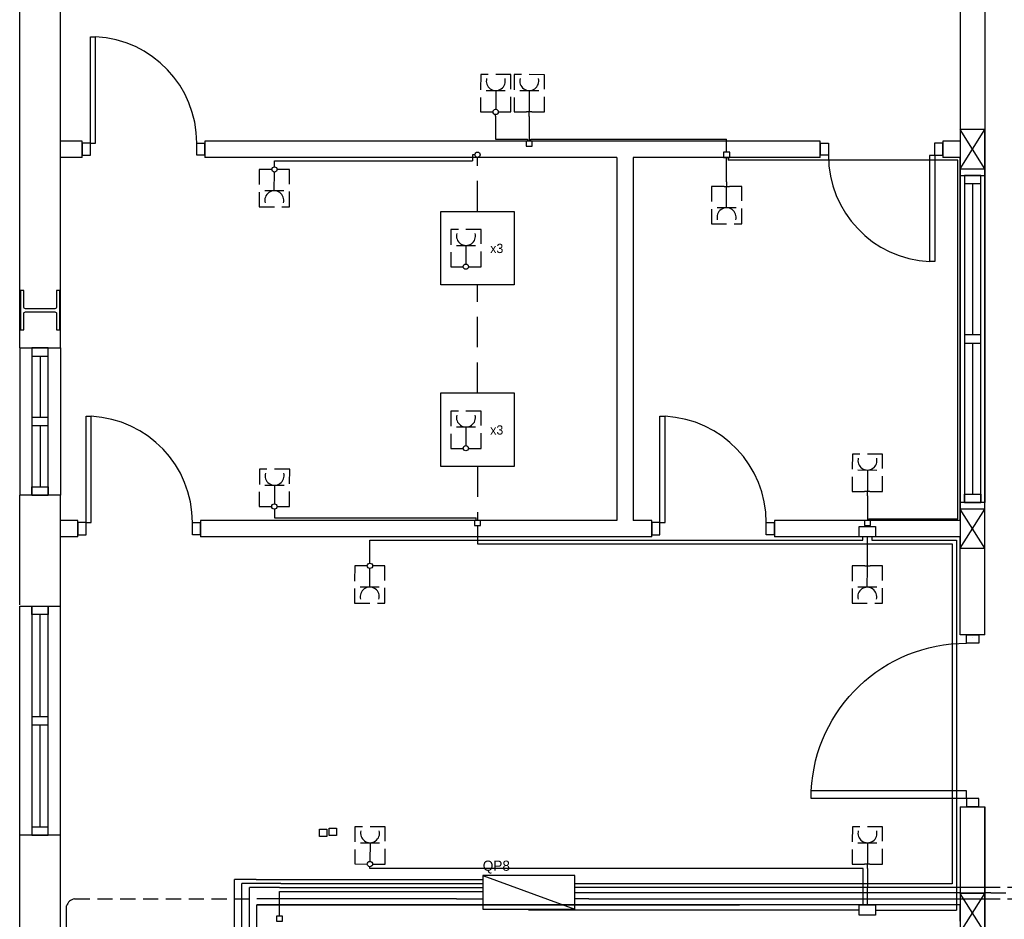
# Model space of a CAD drawing. Header units: millimetres. Extents: x -559 to 10735, y -2326 to 222.
# Tile 472 of 656: x 3752 to 3785, y -1901 to -1872. Entities that reach past the tile are written whole.
import ezdxf

# ---------------------------------------------------------------- set-up
doc = ezdxf.new("R2010")
doc.units = ezdxf.units.MM
doc.header["$LTSCALE"] = 4
doc.linetypes.add('HIDDEN', pattern=[0.375, 0.25, -0.125])
doc.linetypes.add('HIDDEN2', pattern=[0.1875, 0.125, -0.0625])
for name, color, linetype in [('Alimentaçao dos Q.E. e Cargas', 2, 'Continuous'), ('Circuito de Tomadas', 3, 'Continuous'), ('Planta Baixa', 251, 'Continuous')]:
    doc.layers.add(name, color=color, linetype=linetype)

# ---------------------------------------------------------------- blocks, each defined once
blk = doc.blocks.new('AUW01D3S-flat-5-flat-1')
at = {"color": 9}
for p, q in [((-0.075, 0), (-0.075, -2)), ((0.075, 0), (0.075, -2))]:
    blk.add_line(p, q, dxfattribs=at)
blk = doc.blocks.new('AUD18D1S-flat-15-flat-1')
at = {"color": 9}
for p, q in [((-0.075, 0), (0.075, 0)), ((0.075, -2), (-0.075, -2))]:
    blk.add_line(p, q, dxfattribs=at)
blk = doc.blocks.new('AUD19D1S-flat-15-flat-1')
at = {"color": 9}
for p, q in [((0, 0), (0, 0)), ((0, -2), (0, -2))]:
    blk.add_line(p, q, dxfattribs=at)
blk = doc.blocks.new('AUD37D1S-flat-41-flat-1')
at = {"color": 9}
for p, q in [((0.05, 0), (-0.05, 0)), ((-0.05, 0), (-0.05, -0.05)), ((0.05, -0.05), (0.05, 0)), ((-0.05, -0.05), (0.05, -0.05))]:
    blk.add_line(p, q, dxfattribs=at)
at = {"color": 9, "oblique": 36.8699, "width": 1.25, "flags": 3}
for p in [(-0.05, -0.05), (0, -0.05), (0.05, -0.05)]:
    blk.add_attdef('JAMBPT', p, '', height=0.00632, rotation=333.43495, dxfattribs=at)
at = {"color": 9, "width": 0.5, "flags": 3}
for p in [(0, -0.05), (0.05, -0.05)]:
    blk.add_attdef('JAMBPT', p, '', height=0.01, rotation=270, dxfattribs=at)
blk = doc.blocks.new('AUD37D1S-flat-40-flat-1')
at = {"color": 9}
for p, q in [((-0.05, 0.05), (0.05, 0.05)), ((-0.05, 0), (-0.05, 0.05)), ((0.05, 0), (-0.05, 0)), ((0.05, 0.05), (0.05, 0))]:
    blk.add_line(p, q, dxfattribs=at)
at = {"color": 9, "text_generation_flag": 4, "flags": 3}
for p, height, rotation, width in [((-0.05, 0.05), 0.00632, 26.56505, 1.25), ((0, 0.05), 0.01, 90, 0.5), ((0, 0.05), 0.00632, 26.56505, 1.25), ((0.05, 0.05), 0.01, 90, 0.5), ((0.05, 0.05), 0.00632, 26.56505, 1.25)]:
    blk.add_attdef('JAMBPT', p, '', height=height, rotation=rotation, dxfattribs=dict(at, width=width))
blk = doc.blocks.new('AUD40D1S-flat-10-flat-1')
at = {"color": 9}
for p, q in [((0.05, 1), (-0.05, 1)), ((-0.05, 1), (-0.05, -1)), ((0.05, -1), (0.05, 1)), ((-0.05, -1), (0.05, -1))]:
    blk.add_line(p, q, dxfattribs=at)
blk = doc.blocks.new('AUD40D1S-flat-9-flat-1')
at = {"color": 9}
for p, q in [((0.05, 1), (-0.05, 1)), ((-0.05, 1), (-0.05, -1)), ((0.05, -1), (0.05, 1)), ((-0.05, -1), (0.05, -1))]:
    blk.add_line(p, q, dxfattribs=at)
blk = doc.blocks.new('AUD37D1S-flat-39-flat-1')
at = {"color": 9}
for p, q in [((0.05, 0), (-0.05, 0)), ((-0.05, 0), (-0.05, -0.05)), ((0.05, -0.05), (0.05, 0)), ((-0.05, -0.05), (0.05, -0.05))]:
    blk.add_line(p, q, dxfattribs=at)
at = {"color": 9, "oblique": 36.8699, "width": 1.25, "flags": 3}
for p in [(-0.05, -0.05), (0, -0.05), (0.05, -0.05)]:
    blk.add_attdef('JAMBPT', p, '', height=0.00632, rotation=333.43495, dxfattribs=at)
at = {"color": 9, "width": 0.5, "flags": 3}
for p in [(0, -0.05), (0.05, -0.05)]:
    blk.add_attdef('JAMBPT', p, '', height=0.01, rotation=270, dxfattribs=at)
blk = doc.blocks.new('AUW01D1S-flat-14-flat-1')
at = {"color": 9}
blk.add_line((0, 0.4625), (0, -0.4625), dxfattribs=at)
blk = doc.blocks.new('AUW01D1S-flat-13-flat-1')
at = {"color": 9}
blk.add_line((0, 0.4625), (0, -0.4625), dxfattribs=at)
blk = doc.blocks.new('AUW01D3S-flat-2-flat-1')
at = {"color": 9}
for p, q in [((-0.125, 0), (-0.125, 1.4)), ((0.125, 0), (0.125, 1.4))]:
    blk.add_line(p, q, dxfattribs=at)
blk = doc.blocks.new('AUD18D1S-flat-12-flat-1')
at = {"color": 9}
for p, q in [((-0.125, 1.4), (0.125, 1.4)), ((0.125, 0), (-0.125, 0))]:
    blk.add_line(p, q, dxfattribs=at)
blk = doc.blocks.new('AUD19D1S-flat-12-flat-1')
at = {"color": 9}
for p, q in [((0, 1.4), (0, 1.4)), ((0, 0), (0, 0))]:
    blk.add_line(p, q, dxfattribs=at)
blk = doc.blocks.new('AUD37D1S-flat-28-flat-1')
at = {"color": 9}
for p, q in [((-0.05, 0.05), (-0.05, 0)), ((0.05, 0.05), (-0.05, 0.05)), ((-0.05, 0), (0.05, 0)), ((0.05, 0), (0.05, 0.05))]:
    blk.add_line(p, q, dxfattribs=at)
at = {"color": 9, "oblique": 36.8699, "width": 1.25, "flags": 3}
for p in [(-0.05, 0.05), (0, 0.05), (0.05, 0.05)]:
    blk.add_attdef('JAMBPT', p, '', height=0.00632, rotation=153.43495, dxfattribs=at)
at = {"color": 9, "width": 0.5, "flags": 3}
for p in [(-0.05, 0.05), (0, 0.05)]:
    blk.add_attdef('JAMBPT', p, '', height=0.01, rotation=90, dxfattribs=at)
blk = doc.blocks.new('AUD37D1S-flat-27-flat-1')
at = {"color": 9}
for p, q in [((-0.05, 0), (0.05, 0)), ((-0.05, -0.05), (-0.05, 0)), ((0.05, 0), (0.05, -0.05)), ((0.05, -0.05), (-0.05, -0.05))]:
    blk.add_line(p, q, dxfattribs=at)
at = {"color": 9, "text_generation_flag": 4, "flags": 3}
for p, height, rotation, width in [((-0.05, -0.05), 0.00632, 206.56505, 1.25), ((-0.05, -0.05), 0.01, 270, 0.5), ((0, -0.05), 0.00632, 206.56505, 1.25), ((0, -0.05), 0.01, 270, 0.5), ((0.05, -0.05), 0.00632, 206.56505, 1.25)]:
    blk.add_attdef('JAMBPT', p, '', height=height, rotation=rotation, dxfattribs=dict(at, width=width))
blk = doc.blocks.new('AUD40D1S-flat-4-flat-1')
at = {"color": 9}
for p, q in [((-0.05, 0.7), (-0.05, -0.7)), ((0.05, 0.7), (-0.05, 0.7)), ((0.05, -0.7), (0.05, 0.7)), ((-0.05, -0.7), (0.05, -0.7))]:
    blk.add_line(p, q, dxfattribs=at)
blk = doc.blocks.new('AUD40D1S-flat-3-flat-1')
at = {"color": 9}
for p, q in [((-0.05, 0.7), (-0.05, -0.7)), ((0.05, 0.7), (-0.05, 0.7)), ((0.05, -0.7), (0.05, 0.7)), ((-0.05, -0.7), (0.05, -0.7))]:
    blk.add_line(p, q, dxfattribs=at)
blk = doc.blocks.new('AUD37D1S-flat-26-flat-1')
at = {"color": 9}
for p, q in [((-0.05, 0.05), (-0.05, 0)), ((0.05, 0.05), (-0.05, 0.05)), ((-0.05, 0), (0.05, 0)), ((0.05, 0), (0.05, 0.05))]:
    blk.add_line(p, q, dxfattribs=at)
at = {"color": 9, "oblique": 36.8699, "width": 1.25, "flags": 3}
for p in [(-0.05, 0.05), (0, 0.05), (0.05, 0.05)]:
    blk.add_attdef('JAMBPT', p, '', height=0.00632, rotation=153.43495, dxfattribs=at)
at = {"color": 9, "width": 0.5, "flags": 3}
for p in [(-0.05, 0.05), (0, 0.05)]:
    blk.add_attdef('JAMBPT', p, '', height=0.01, rotation=90, dxfattribs=at)
blk = doc.blocks.new('AUW01D1S-flat-4-flat-1')
at = {"color": 9}
blk.add_line((0, -0.3125), (0, 0.3125), dxfattribs=at)
blk = doc.blocks.new('AUW01D1S-flat-3-flat-1')
at = {"color": 9}
blk.add_line((0, -0.3125), (0, 0.3125), dxfattribs=at)
blk = doc.blocks.new('AUW01D3S-flat-1-flat-1')
at = {"color": 9}
for p, q in [((-0.125, 0), (-0.125, -0.9)), ((0.125, 0), (0.125, -0.9))]:
    blk.add_line(p, q, dxfattribs=at)
blk = doc.blocks.new('AUD18D1S-flat-11-flat-1')
at = {"color": 9}
for p, q in [((-0.125, 0), (0.125, 0)), ((0.125, -0.9), (-0.125, -0.9))]:
    blk.add_line(p, q, dxfattribs=at)
blk = doc.blocks.new('AUD19D1S-flat-11-flat-1')
at = {"color": 9}
for p, q in [((0, 0), (0, 0)), ((0, -0.9), (0, -0.9))]:
    blk.add_line(p, q, dxfattribs=at)
blk = doc.blocks.new('AUD37D1S-flat-25-flat-1')
at = {"color": 9}
for p, q in [((0.05, 0), (-0.05, 0)), ((-0.05, 0), (-0.05, -0.05)), ((0.05, -0.05), (0.05, 0)), ((-0.05, -0.05), (0.05, -0.05))]:
    blk.add_line(p, q, dxfattribs=at)
at = {"color": 9, "oblique": 36.8699, "width": 1.25, "flags": 3}
for p in [(-0.05, -0.05), (0, -0.05), (0.05, -0.05)]:
    blk.add_attdef('JAMBPT', p, '', height=0.00632, rotation=333.43495, dxfattribs=at)
at = {"color": 9, "width": 0.5, "flags": 3}
for p in [(0, -0.05), (0.05, -0.05)]:
    blk.add_attdef('JAMBPT', p, '', height=0.01, rotation=270, dxfattribs=at)
blk = doc.blocks.new('AUD37D1S-flat-24-flat-1')
at = {"color": 9}
for p, q in [((-0.05, 0.05), (0.05, 0.05)), ((-0.05, 0), (-0.05, 0.05)), ((0.05, 0), (-0.05, 0)), ((0.05, 0.05), (0.05, 0))]:
    blk.add_line(p, q, dxfattribs=at)
at = {"color": 9, "text_generation_flag": 4, "flags": 3}
for p, height, rotation, width in [((-0.05, 0.05), 0.00632, 26.56505, 1.25), ((0, 0.05), 0.01, 90, 0.5), ((0, 0.05), 0.00632, 26.56505, 1.25), ((0.05, 0.05), 0.01, 90, 0.5), ((0.05, 0.05), 0.00632, 26.56505, 1.25)]:
    blk.add_attdef('JAMBPT', p, '', height=height, rotation=rotation, dxfattribs=dict(at, width=width))
blk = doc.blocks.new('AUD40D1S-flat-2-flat-1')
at = {"color": 9}
for p, q in [((0.05, 0.45), (-0.05, 0.45)), ((-0.05, 0.45), (-0.05, -0.45)), ((0.05, -0.45), (0.05, 0.45)), ((-0.05, -0.45), (0.05, -0.45))]:
    blk.add_line(p, q, dxfattribs=at)
blk = doc.blocks.new('AUD40D1S-flat-1-flat-1')
at = {"color": 9}
for p, q in [((0.05, 0.45), (-0.05, 0.45)), ((-0.05, 0.45), (-0.05, -0.45)), ((0.05, -0.45), (0.05, 0.45)), ((-0.05, -0.45), (0.05, -0.45))]:
    blk.add_line(p, q, dxfattribs=at)
blk = doc.blocks.new('AUD37D1S-flat-23-flat-1')
at = {"color": 9}
for p, q in [((0.05, 0), (-0.05, 0)), ((-0.05, 0), (-0.05, -0.05)), ((0.05, -0.05), (0.05, 0)), ((-0.05, -0.05), (0.05, -0.05))]:
    blk.add_line(p, q, dxfattribs=at)
at = {"color": 9, "oblique": 36.8699, "width": 1.25, "flags": 3}
for p in [(-0.05, -0.05), (0, -0.05), (0.05, -0.05)]:
    blk.add_attdef('JAMBPT', p, '', height=0.00632, rotation=333.43495, dxfattribs=at)
at = {"color": 9, "width": 0.5, "flags": 3}
for p in [(0, -0.05), (0.05, -0.05)]:
    blk.add_attdef('JAMBPT', p, '', height=0.01, rotation=270, dxfattribs=at)
blk = doc.blocks.new('AUW01D1S-flat-2-flat-1')
at = {"color": 9}
blk.add_line((0, 0.1875), (0, -0.1875), dxfattribs=at)
blk = doc.blocks.new('AUW01D1S-flat-1-flat-1')
at = {"color": 9}
blk.add_line((0, 0.1875), (0, -0.1875), dxfattribs=at)
blk = doc.blocks.new('AUD18D1S-flat-8-flat-1')
at = {"color": 9}
for p, q in [((0, -0.05), (0, 0.05)), ((0.75, 0.05), (0.75, -0.05))]:
    blk.add_line(p, q, dxfattribs=at)
blk = doc.blocks.new('AUD19D1S-flat-8-flat-1')
at = {"color": 9}
for p, q in [((0, 0), (0, 0)), ((0.75, 0), (0.75, 0))]:
    blk.add_line(p, q, dxfattribs=at)
blk = doc.blocks.new('AUD37D1S-flat-18-flat-1')
at = {"color": 9}
for p, q in [((0, 0.0375), (0, -0.0375)), ((0.05, 0.0375), (0, 0.0375)), ((0.05, -0.0375), (0.05, 0.0375)), ((0, -0.0375), (0.05, -0.0375))]:
    blk.add_line(p, q, dxfattribs=at)
at = {"color": 9, "oblique": 22.61986, "width": 1.083333, "flags": 3}
for p in [(0.05, 0.0375), (0.05, 0), (0.05, -0.0375)]:
    blk.add_attdef('JAMBPT', p, '', height=0.00588, rotation=56.30993, dxfattribs=at)
at = {"color": 9, "width": 0.666667, "flags": 3}
for p in [(0.05, 0.0375), (0.05, 0)]:
    blk.add_attdef('JAMBPT', p, '', height=0.0075, dxfattribs=at)
blk = doc.blocks.new('AUD37D1S-flat-17-flat-1')
at = {"color": 9}
for p, q in [((-0.05, 0.0375), (0, 0.0375)), ((-0.05, -0.0375), (-0.05, 0.0375)), ((0, 0.0375), (0, -0.0375)), ((0, -0.0375), (-0.05, -0.0375))]:
    blk.add_line(p, q, dxfattribs=at)
at = {"color": 9, "text_generation_flag": 4, "flags": 3}
for p, height, rotation, width in [((-0.05, 0.0375), 0.00588, 123.69007, 1.083333), ((-0.05, 0.0375), 0.0075, 180, 0.666667), ((-0.05, 0), 0.0075, 180, 0.666667), ((-0.05, 0), 0.00588, 123.69007, 1.083333), ((-0.05, -0.0375), 0.00588, 123.69007, 1.083333)]:
    blk.add_attdef('JAMBPT', p, '', height=height, rotation=rotation, dxfattribs=dict(at, width=width))
blk = doc.blocks.new('AUD41D1S-flat-8-flat-1')
at = {"color": 9}
for p, q in [((-0.375, 0.0375), (-0.375, -0.0375)), ((0.375, -0.0375), (0.375, 0.0375))]:
    blk.add_line(p, q, dxfattribs=at)
blk = doc.blocks.new('AUD29D1S-flat-12-flat-1')
at = {"color": 9}
for p, q in [((-0.325, 0.65), (-0.2934, 0.65)), ((-0.325, 0), (-0.325, 0.65)), ((-0.2934, 0), (-0.2934, 0.65)), ((-0.325, 0), (-0.2934, 0))]:
    blk.add_line(p, q, dxfattribs=at)
blk.add_ellipse((-0.325, 0), major_axis=(-0.4596, 0.4596), ratio=1, start_param=3.926991, end_param=5.449157, dxfattribs=at)
blk = doc.blocks.new('AUD18D1S-flat-7-flat-1')
at = {"color": 9}
for p, q in [((0, -0.05), (0, 0.05)), ((0.75, 0.05), (0.75, -0.05))]:
    blk.add_line(p, q, dxfattribs=at)
blk = doc.blocks.new('AUD19D1S-flat-7-flat-1')
at = {"color": 9}
for p, q in [((0, 0), (0, 0)), ((0.75, 0), (0.75, 0))]:
    blk.add_line(p, q, dxfattribs=at)
blk = doc.blocks.new('AUD37D1S-flat-16-flat-1')
at = {"color": 9}
for p, q in [((0, 0.0375), (0, -0.0375)), ((0.05, 0.0375), (0, 0.0375)), ((0.05, -0.0375), (0.05, 0.0375)), ((0, -0.0375), (0.05, -0.0375))]:
    blk.add_line(p, q, dxfattribs=at)
at = {"color": 9, "oblique": 22.61986, "width": 1.083333, "flags": 3}
for p in [(0.05, 0.0375), (0.05, 0), (0.05, -0.0375)]:
    blk.add_attdef('JAMBPT', p, '', height=0.00588, rotation=56.30993, dxfattribs=at)
at = {"color": 9, "width": 0.666667, "flags": 3}
for p in [(0.05, 0.0375), (0.05, 0)]:
    blk.add_attdef('JAMBPT', p, '', height=0.0075, dxfattribs=at)
blk = doc.blocks.new('AUD37D1S-flat-15-flat-1')
at = {"color": 9}
for p, q in [((-0.05, 0.0375), (0, 0.0375)), ((-0.05, -0.0375), (-0.05, 0.0375)), ((0, 0.0375), (0, -0.0375)), ((0, -0.0375), (-0.05, -0.0375))]:
    blk.add_line(p, q, dxfattribs=at)
at = {"color": 9, "text_generation_flag": 4, "flags": 3}
for p, height, rotation, width in [((-0.05, 0.0375), 0.00588, 123.69007, 1.083333), ((-0.05, 0.0375), 0.0075, 180, 0.666667), ((-0.05, 0), 0.0075, 180, 0.666667), ((-0.05, 0), 0.00588, 123.69007, 1.083333), ((-0.05, -0.0375), 0.00588, 123.69007, 1.083333)]:
    blk.add_attdef('JAMBPT', p, '', height=height, rotation=rotation, dxfattribs=dict(at, width=width))
blk = doc.blocks.new('AUD41D1S-flat-7-flat-1')
at = {"color": 9}
for p, q in [((-0.375, 0.0375), (-0.375, -0.0375)), ((0.375, -0.0375), (0.375, 0.0375))]:
    blk.add_line(p, q, dxfattribs=at)
blk = doc.blocks.new('AUD29D1S-flat-11-flat-1')
at = {"color": 9}
for p, q in [((-0.325, 0.65), (-0.2934, 0.65)), ((-0.325, 0), (-0.325, 0.65)), ((-0.2934, 0), (-0.2934, 0.65)), ((-0.325, 0), (-0.2934, 0))]:
    blk.add_line(p, q, dxfattribs=at)
blk.add_ellipse((-0.325, 0), major_axis=(-0.4596, 0.4596), ratio=1, start_param=3.926991, end_param=5.449157, dxfattribs=at)
blk = doc.blocks.new('AUD18D1S-flat-6-flat-1')
at = {"color": 9}
for p, q in [((-0.75, -0.05), (-0.75, 0.05)), ((0, 0.05), (0, -0.05))]:
    blk.add_line(p, q, dxfattribs=at)
blk = doc.blocks.new('AUD19D1S-flat-6-flat-1')
at = {"color": 9}
for p, q in [((-0.75, 0), (-0.75, 0)), ((0, 0), (0, 0))]:
    blk.add_line(p, q, dxfattribs=at)
blk = doc.blocks.new('AUD37D1S-flat-14-flat-1')
at = {"color": 9}
for p, q in [((-0.05, 0.0375), (-0.05, -0.0375)), ((0, 0.0375), (-0.05, 0.0375)), ((0, -0.0375), (0, 0.0375)), ((-0.05, -0.0375), (0, -0.0375))]:
    blk.add_line(p, q, dxfattribs=at)
at = {"color": 9, "width": 0.666667, "flags": 3}
for p in [(-0.05, 0), (-0.05, -0.0375)]:
    blk.add_attdef('JAMBPT', p, '', height=0.0075, rotation=180, dxfattribs=at)
at = {"color": 9, "oblique": 22.61986, "width": 1.083333, "flags": 3}
for p in [(-0.05, 0.0375), (-0.05, 0), (-0.05, -0.0375)]:
    blk.add_attdef('JAMBPT', p, '', height=0.00588, rotation=236.30993, dxfattribs=at)
blk = doc.blocks.new('AUD37D1S-flat-13-flat-1')
at = {"color": 9}
for p, q in [((0, -0.0375), (0, 0.0375)), ((0, 0.0375), (0.05, 0.0375)), ((0.05, 0.0375), (0.05, -0.0375)), ((0.05, -0.0375), (0, -0.0375))]:
    blk.add_line(p, q, dxfattribs=at)
at = {"color": 9, "text_generation_flag": 4, "width": 1.083333, "flags": 3}
for p in [(0.05, 0.0375), (0.05, 0), (0.05, -0.0375)]:
    blk.add_attdef('JAMBPT', p, '', height=0.00588, rotation=303.69007, dxfattribs=at)
at = {"color": 9, "text_generation_flag": 4, "width": 0.666667, "flags": 3}
for p in [(0.05, 0), (0.05, -0.0375)]:
    blk.add_attdef('JAMBPT', p, '', height=0.0075, dxfattribs=at)
blk = doc.blocks.new('AUD41D1S-flat-6-flat-1')
at = {"color": 9}
for p, q in [((-0.375, 0.0375), (-0.375, -0.0375)), ((0.375, -0.0375), (0.375, 0.0375))]:
    blk.add_line(p, q, dxfattribs=at)
blk = doc.blocks.new('AUD29D1S-flat-10-flat-1')
at = {"color": 9}
for p, q in [((0.325, 0), (0.2934, 0)), ((0.2934, 0), (0.2934, -0.65)), ((0.325, 0), (0.325, -0.65)), ((0.325, -0.65), (0.2934, -0.65))]:
    blk.add_line(p, q, dxfattribs=at)
blk.add_ellipse((0.325, 0), major_axis=(0.4596, 0.4596), ratio=1, start_param=2.356194, end_param=3.878361, dxfattribs=at)
blk = doc.blocks.new('AUD18D1S-flat-5-flat-1')
at = {"color": 9}
for p, q in [((0, -0.05), (0, 0.05)), ((0.75, 0.05), (0.75, -0.05))]:
    blk.add_line(p, q, dxfattribs=at)
blk = doc.blocks.new('AUD19D1S-flat-5-flat-1')
at = {"color": 9}
for p, q in [((0, 0), (0, 0)), ((0.75, 0), (0.75, 0))]:
    blk.add_line(p, q, dxfattribs=at)
blk = doc.blocks.new('AUD37D1S-flat-12-flat-1')
at = {"color": 9}
for p, q in [((0, 0.0375), (0, -0.0375)), ((0.05, 0.0375), (0, 0.0375)), ((0.05, -0.0375), (0.05, 0.0375)), ((0, -0.0375), (0.05, -0.0375))]:
    blk.add_line(p, q, dxfattribs=at)
at = {"color": 9, "oblique": 22.61986, "width": 1.083333, "flags": 3}
for p in [(0.05, 0.0375), (0.05, 0), (0.05, -0.0375)]:
    blk.add_attdef('JAMBPT', p, '', height=0.00588, rotation=56.30993, dxfattribs=at)
at = {"color": 9, "width": 0.666667, "flags": 3}
for p in [(0.05, 0.0375), (0.05, 0)]:
    blk.add_attdef('JAMBPT', p, '', height=0.0075, dxfattribs=at)
blk = doc.blocks.new('AUD37D1S-flat-11-flat-1')
at = {"color": 9}
for p, q in [((-0.05, 0.0375), (0, 0.0375)), ((-0.05, -0.0375), (-0.05, 0.0375)), ((0, 0.0375), (0, -0.0375)), ((0, -0.0375), (-0.05, -0.0375))]:
    blk.add_line(p, q, dxfattribs=at)
at = {"color": 9, "text_generation_flag": 4, "flags": 3}
for p, height, rotation, width in [((-0.05, 0.0375), 0.00588, 123.69007, 1.083333), ((-0.05, 0.0375), 0.0075, 180, 0.666667), ((-0.05, 0), 0.0075, 180, 0.666667), ((-0.05, 0), 0.00588, 123.69007, 1.083333), ((-0.05, -0.0375), 0.00588, 123.69007, 1.083333)]:
    blk.add_attdef('JAMBPT', p, '', height=height, rotation=rotation, dxfattribs=dict(at, width=width))
blk = doc.blocks.new('AUD41D1S-flat-5-flat-1')
at = {"color": 9}
for p, q in [((-0.375, 0.0375), (-0.375, -0.0375)), ((0.375, -0.0375), (0.375, 0.0375))]:
    blk.add_line(p, q, dxfattribs=at)
blk = doc.blocks.new('AUD29D1S-flat-9-flat-1')
at = {"color": 9}
for p, q in [((-0.325, 0.65), (-0.2934, 0.65)), ((-0.325, 0), (-0.325, 0.65)), ((-0.2934, 0), (-0.2934, 0.65)), ((-0.325, 0), (-0.2934, 0))]:
    blk.add_line(p, q, dxfattribs=at)
blk.add_ellipse((-0.325, 0), major_axis=(-0.4596, 0.4596), ratio=1, start_param=3.926991, end_param=5.449157, dxfattribs=at)
blk = doc.blocks.new('AUD18D1S-flat-27-flat-1')
at = {"color": 9}
for p, q in [((-0.075, 1.05), (0.075, 1.05)), ((0.075, 0), (-0.075, 0))]:
    blk.add_line(p, q, dxfattribs=at)
blk = doc.blocks.new('AUD19D1S-flat-27-flat-1')
at = {"color": 9}
for p, q in [((0, 1.05), (0, 1.05)), ((0, 0), (0, 0))]:
    blk.add_line(p, q, dxfattribs=at)
blk = doc.blocks.new('AUD37D1S-flat-73-flat-1')
at = {"color": 9}
for p, q in [((-0.0375, 0.05), (-0.0375, 0)), ((0.0375, 0.05), (-0.0375, 0.05)), ((-0.0375, 0), (0.0375, 0)), ((0.0375, 0), (0.0375, 0.05))]:
    blk.add_line(p, q, dxfattribs=at)
at = {"color": 9, "oblique": 22.61986, "width": 1.083333, "flags": 3}
for p in [(-0.0375, 0.05), (0, 0.05), (0.0375, 0.05)]:
    blk.add_attdef('JAMBPT', p, '', height=0.00588, rotation=146.30993, dxfattribs=at)
at = {"color": 9, "width": 0.666667, "flags": 3}
for p in [(-0.0375, 0.05), (0, 0.05)]:
    blk.add_attdef('JAMBPT', p, '', height=0.0075, rotation=90, dxfattribs=at)
blk = doc.blocks.new('AUD37D1S-flat-72-flat-1')
at = {"color": 9}
for p, q in [((-0.0375, 0), (0.0375, 0)), ((-0.0375, -0.05), (-0.0375, 0)), ((0.0375, 0), (0.0375, -0.05)), ((0.0375, -0.05), (-0.0375, -0.05))]:
    blk.add_line(p, q, dxfattribs=at)
at = {"color": 9, "text_generation_flag": 4, "flags": 3}
for p, height, rotation, width in [((-0.0375, -0.05), 0.00588, 213.69007, 1.083333), ((-0.0375, -0.05), 0.0075, 270, 0.666667), ((0, -0.05), 0.00588, 213.69007, 1.083333), ((0, -0.05), 0.0075, 270, 0.666667), ((0.0375, -0.05), 0.00588, 213.69007, 1.083333)]:
    blk.add_attdef('JAMBPT', p, '', height=height, rotation=rotation, dxfattribs=dict(at, width=width))
blk = doc.blocks.new('AUD41D1S-flat-16-flat-1')
at = {"color": 9}
for p, q in [((0.0375, 0.525), (-0.0375, 0.525)), ((-0.0375, -0.525), (0.0375, -0.525))]:
    blk.add_line(p, q, dxfattribs=at)
blk = doc.blocks.new('AUD30D1S-flat-4-flat-1')
at = {"color": 9}
for p, q in [((-0.9497, 0.475), (-0.9497, 0.4288)), ((0, 0.475), (-0.9497, 0.475)), ((0, 0.4288), (-0.9497, 0.4288)), ((0, 0.475), (0, 0.4288))]:
    blk.add_line(p, q, dxfattribs=at)
blk.add_ellipse((0, 0.475), major_axis=(0.6716, 0.6716), ratio=1, start_param=2.404825, end_param=3.926991, dxfattribs=at)

msp = doc.modelspace()

# ---------------------------------------------------------------- linework, layer by layer
at = {"layer": 'Alimentaçao dos Q.E. e Cargas', "color": 9, "true_color": 0xc7c8ca}
for p, q in [((3767.384, -1900.06), (3770.404, -1901.165)), ((3783.074, -1900.63), (3770.404, -1900.63)), ((3783.074, -1900.63), (3783.88, -1900.63)), ((3753.699, -1947.566), (3753.699, -1901.056)), ((3766.519, -1900.824), (3759.956, -1900.824)), ((3766.519, -1900.824), (3767.384, -1900.824))]:
    msp.add_line(p, q, dxfattribs=at)
at = {"layer": 'Alimentaçao dos Q.E. e Cargas', "color": 9, "linetype": 'HIDDEN2', "true_color": 0xc7c8ca}
for p, q in [((3784.075, -1900.63), (3783.88, -1900.63)), ((3784.075, -1900.63), (3797.04, -1900.63)), ((3753.964, -1900.824), (3759.956, -1900.824))]:
    msp.add_line(p, q, dxfattribs=at)
at = {"layer": 'Alimentaçao dos Q.E. e Cargas', "color": 94}
msp.add_line((3770.867, -1900.824), (3770.404, -1900.824), dxfattribs=at)
at = {"layer": 'Alimentaçao dos Q.E. e Cargas', "color": 94, "linetype": 'HIDDEN2'}
msp.add_line((3783.88, -1900.824), (3784.965, -1900.824), dxfattribs=at)
at = {"layer": 'Alimentaçao dos Q.E. e Cargas', "color": 9, "true_color": 0xc7c8ca}
msp.add_lwpolyline([(3767.384, -1901.165), (3770.404, -1901.165), (3770.404, -1900.06), (3767.384, -1900.06)], close=True, dxfattribs=at)
at = {"layer": 'Alimentaçao dos Q.E. e Cargas', "color": 241, "true_color": 0xf7abae}
msp.add_lwpolyline([(3753.964, -1900.824, 0.288518), (3753.699, -1901.056, 0.933937)], format="xyb", dxfattribs=at)
at = {"layer": 'Circuito de Tomadas'}
for p, q in [((3767.495, -1874.252), (3768.12, -1874.254)), ((3767.807, -1874.253), (3767.806, -1874.864)), ((3768.594, -1874.253), (3769.22, -1874.255)), ((3768.907, -1874.254), (3768.905, -1874.865)), ((3767.806, -1874.864), (3767.806, -1874.869)), ((3768.905, -1874.865), (3768.905, -1874.957)), ((3767.716, -1874.956), (3767.714, -1874.956)), ((3768.987, -1874.957), (3768.813, -1874.957)), ((3760.621, -1876.848), (3760.623, -1876.848)), ((3760.529, -1877.55), (3760.531, -1876.939)), ((3760.531, -1876.939), (3760.531, -1876.934)), ((3775.312, -1877.405), (3775.486, -1877.405)), ((3775.392, -1878.107), (3775.394, -1877.496)), ((3775.394, -1877.496), (3775.394, -1877.405)), ((3760.842, -1877.551), (3760.216, -1877.549)), ((3775.705, -1878.108), (3775.079, -1878.107)), ((3766.516, -1879.344), (3767.141, -1879.344)), ((3766.828, -1879.344), (3766.828, -1879.955)), ((3766.516, -1885.312), (3767.141, -1885.312)), ((3766.828, -1885.312), (3766.828, -1885.923)), ((3779.709, -1886.726), (3780.335, -1886.728)), ((3780.022, -1886.727), (3780.02, -1887.338)), ((3760.222, -1887.224), (3760.848, -1887.225)), ((3760.535, -1887.224), (3760.533, -1887.835)), ((3780.102, -1887.43), (3779.928, -1887.429)), ((3780.02, -1887.338), (3780.02, -1887.43)), ((3760.533, -1887.835), (3760.533, -1887.84)), ((3760.443, -1887.927), (3760.441, -1887.927)), ((3763.666, -1890.579), (3763.667, -1889.968)), ((3763.667, -1889.968), (3763.667, -1889.963)), ((3763.757, -1889.877), (3763.759, -1889.877)), ((3779.937, -1889.878), (3780.111, -1889.878)), ((3780.017, -1890.58), (3780.019, -1889.969)), ((3780.019, -1889.969), (3780.019, -1889.878)), ((3763.978, -1890.58), (3763.353, -1890.578)), ((3780.33, -1890.581), (3779.705, -1890.579)), ((3763.362, -1898.976), (3763.987, -1898.977)), ((3763.674, -1898.976), (3763.673, -1899.587)), ((3779.709, -1898.977), (3780.335, -1898.979)), ((3780.022, -1898.978), (3780.02, -1899.589)), ((3763.583, -1899.679), (3763.581, -1899.679)), ((3763.673, -1899.587), (3763.673, -1899.592)), ((3780.102, -1899.681), (3779.928, -1899.68)), ((3780.02, -1899.589), (3780.02, -1899.68))]:
    msp.add_line(p, q, dxfattribs=at)
at = {"layer": 'Circuito de Tomadas', "color": 94}
for p, q in [((3767.803, -1875.1), (3767.803, -1875.043)), ((3767.803, -1875.1), (3767.803, -1875.855)), ((3768.905, -1875.102), (3768.905, -1874.957)), ((3768.905, -1875.102), (3768.905, -1875.912)), ((3767.803, -1875.855), (3768.851, -1875.855)), ((3768.851, -1875.855), (3768.851, -1875.912)), ((3768.959, -1875.912), (3768.959, -1875.855)), ((3768.959, -1875.855), (3769.177, -1875.855)), ((3769.177, -1875.855), (3772.874, -1875.855)), ((3772.874, -1875.855), (3775.394, -1875.855)), ((3775.394, -1876.284), (3775.394, -1875.855)), ((3767.121, -1876.363), (3767.043, -1876.363)), ((3767.043, -1876.363), (3767.043, -1876.568)), ((3775.394, -1877.259), (3775.394, -1876.45)), ((3775.444, -1876.45), (3775.444, -1876.537)), ((3760.534, -1876.76), (3760.534, -1876.568)), ((3760.534, -1876.568), (3767.043, -1876.568)), ((3775.526, -1876.537), (3775.444, -1876.537)), ((3782.994, -1876.537), (3775.526, -1876.537)), ((3782.994, -1888.328), (3782.994, -1876.537)), ((3775.394, -1877.259), (3775.394, -1877.405)), ((3780.02, -1887.575), (3780.02, -1887.43)), ((3780.02, -1887.575), (3780.02, -1888.385)), ((3760.53, -1888.014), (3760.53, -1888.298)), ((3760.53, -1888.298), (3767.159, -1888.298)), ((3767.159, -1888.385), (3767.159, -1888.298)), ((3780.07, -1888.385), (3780.07, -1888.328)), ((3780.07, -1888.328), (3782.994, -1888.328)), ((3767.208, -1888.55), (3767.208, -1889.157)), ((3780.02, -1888.578), (3780.02, -1888.55)), ((3763.67, -1889.789), (3763.67, -1889.036)), ((3763.67, -1889.036), (3779.867, -1889.036)), ((3779.867, -1889.036), (3779.867, -1888.923)), ((3780.02, -1889.732), (3780.02, -1888.923)), ((3780.168, -1888.923), (3780.168, -1889.036)), ((3780.168, -1889.036), (3780.343, -1889.036)), ((3780.343, -1889.036), (3782.947, -1889.036)), ((3782.947, -1889.036), (3782.947, -1901.191)), ((3767.208, -1889.157), (3782.801, -1889.157)), ((3782.801, -1889.157), (3782.801, -1900.326)), ((3780.019, -1889.878), (3780.019, -1889.732)), ((3763.67, -1899.823), (3763.67, -1899.766)), ((3779.882, -1899.823), (3763.67, -1899.823)), ((3779.882, -1901.019), (3779.882, -1899.823)), ((3780.02, -1899.826), (3780.016, -1901.019)), ((3780.02, -1899.826), (3780.02, -1899.68)), ((3759.221, -1902.08), (3759.221, -1900.19)), ((3759.93, -1900.19), (3759.221, -1900.19)), ((3759.466, -1916.527), (3759.466, -1900.32)), ((3760.74, -1900.32), (3759.466, -1900.32)), ((3760.702, -1900.449), (3759.711, -1900.449)), ((3759.711, -1900.579), (3759.711, -1900.449)), ((3759.93, -1900.19), (3767.384, -1900.19)), ((3760.702, -1900.449), (3767.384, -1900.449)), ((3760.74, -1900.32), (3767.384, -1900.32)), ((3782.801, -1900.326), (3770.404, -1900.326)), ((3770.404, -1900.435), (3783.88, -1900.435)), ((3759.711, -1946.903), (3759.711, -1900.579)), ((3760.702, -1900.579), (3767.384, -1900.579)), ((3760.702, -1901.391), (3760.702, -1900.579)), ((3770.867, -1900.824), (3783.766, -1900.824)), ((3768.894, -1901.191), (3768.894, -1901.165)), ((3779.747, -1901.191), (3768.894, -1901.191)), ((3780.286, -1901.191), (3782.947, -1901.191))]:
    msp.add_line(p, q, dxfattribs=at)
at = {"layer": 'Circuito de Tomadas', "color": 94, "linetype": 'HIDDEN'}
for p, q in [((3767.208, -1878.226), (3767.208, -1876.45)), ((3767.208, -1884.193), (3767.208, -1880.641)), ((3767.208, -1886.609), (3767.208, -1888.385))]:
    msp.add_line(p, q, dxfattribs=at)
at = {"layer": 'Circuito de Tomadas', "color": 94, "linetype": 'HIDDEN2'}
msp.add_line((3783.88, -1900.435), (3797.234, -1900.435), dxfattribs=at)
at = {"layer": 'Circuito de Tomadas', "color": 3}
msp.add_line((3783.766, -1900.824), (3783.88, -1900.824), dxfattribs=at)
at = {"layer": 'Circuito de Tomadas', "linetype": 'HIDDEN2'}
for points in [[(3767.888, -1874.956), (3768.303, -1874.957), (3768.307, -1873.731), (3767.311, -1873.728), (3767.307, -1874.954), (3767.714, -1874.956)], [(3768.987, -1874.957), (3769.403, -1874.958), (3769.407, -1873.732), (3768.411, -1873.729), (3768.407, -1874.955), (3768.813, -1874.957)], [(3760.449, -1876.847), (3760.033, -1876.846), (3760.03, -1878.072), (3761.026, -1878.075), (3761.029, -1876.849), (3760.623, -1876.848)], [(3775.312, -1877.405), (3774.896, -1877.404), (3774.892, -1878.63), (3775.889, -1878.633), (3775.892, -1877.406), (3775.486, -1877.405)], [(3766.911, -1880.047), (3767.327, -1880.047), (3767.327, -1878.82), (3766.33, -1878.82), (3766.33, -1880.047), (3766.737, -1880.047)], [(3766.911, -1886.014), (3767.327, -1886.014), (3767.327, -1884.788), (3766.33, -1884.788), (3766.33, -1886.014), (3766.737, -1886.014)], [(3780.102, -1887.43), (3780.518, -1887.431), (3780.522, -1886.205), (3779.526, -1886.202), (3779.522, -1887.428), (3779.928, -1887.429)], [(3760.615, -1887.927), (3761.031, -1887.928), (3761.034, -1886.702), (3760.038, -1886.699), (3760.035, -1887.925), (3760.441, -1887.927)], [(3763.585, -1889.876), (3763.17, -1889.875), (3763.166, -1891.101), (3764.162, -1891.104), (3764.166, -1889.878), (3763.759, -1889.877)], [(3779.937, -1889.878), (3779.521, -1889.876), (3779.518, -1891.103), (3780.514, -1891.106), (3780.517, -1889.879), (3780.111, -1889.878)], [(3763.755, -1899.679), (3764.171, -1899.68), (3764.174, -1898.454), (3763.178, -1898.451), (3763.174, -1899.677), (3763.581, -1899.679)], [(3780.102, -1899.681), (3780.518, -1899.682), (3780.522, -1898.455), (3779.526, -1898.452), (3779.522, -1899.679), (3779.928, -1899.68)]]:
    msp.add_lwpolyline(points, dxfattribs=at)
at = {"layer": 'Circuito de Tomadas', "color": 116, "true_color": 0x136734}
for points in [[(3769.004, -1875.912), (3768.805, -1875.912), (3768.805, -1876.077), (3769.004, -1876.077)], [(3775.295, -1876.45), (3775.494, -1876.45), (3775.494, -1876.284), (3775.295, -1876.284)], [(3767.109, -1888.55), (3767.308, -1888.55), (3767.308, -1888.385), (3767.109, -1888.385)], [(3779.92, -1888.55), (3780.119, -1888.55), (3780.119, -1888.385), (3779.92, -1888.385)], [(3779.75, -1888.578), (3780.289, -1888.578), (3780.289, -1888.923), (3779.75, -1888.923)], [(3779.747, -1901.019), (3780.286, -1901.019), (3780.286, -1901.363), (3779.747, -1901.363)], [(3760.602, -1901.557), (3760.801, -1901.557), (3760.801, -1901.391), (3760.602, -1901.391)]]:
    msp.add_lwpolyline(points, close=True, dxfattribs=at)
at = {"layer": 'Circuito de Tomadas'}
for points in [[(3768.416, -1880.641), (3766.001, -1880.641), (3766.001, -1878.226), (3768.416, -1878.226)], [(3768.416, -1886.609), (3766.001, -1886.609), (3766.001, -1884.193), (3768.416, -1884.193)], [(3762.258, -1898.772), (3762.013, -1898.772), (3762.013, -1898.527), (3762.258, -1898.527)], [(3762.577, -1898.742), (3762.332, -1898.742), (3762.332, -1898.497), (3762.577, -1898.497)]]:
    msp.add_lwpolyline(points, close=True, dxfattribs=at)
at = {"layer": 'Circuito de Tomadas', "color": 116, "true_color": 0x136734}
for centre in [(3767.803, -1874.956), (3767.208, -1876.363), (3760.534, -1876.847), (3760.53, -1887.927), (3763.67, -1889.876), (3763.67, -1899.679)]:
    msp.add_circle(centre, 0.0871, dxfattribs=at)
at = {"layer": 'Circuito de Tomadas'}
for centre in [(3766.824, -1880.042), (3766.824, -1886.01)]:
    msp.add_circle(centre, 0.0871, dxfattribs=at)
for centre, start, end in [((3767.808, -1873.94), 164.9188, 14.7527), ((3768.908, -1873.941), 164.9188, 14.7527), ((3760.528, -1877.863), 344.9188, 194.7527), ((3775.391, -1878.421), 344.9188, 194.7527), ((3766.828, -1879.031), 165.083, 14.917), ((3766.828, -1884.999), 165.083, 14.917), ((3780.023, -1886.414), 164.9188, 14.7527), ((3760.536, -1886.911), 164.9188, 14.7527), ((3763.665, -1890.892), 344.9188, 194.7527), ((3780.016, -1890.894), 344.9188, 194.7527), ((3763.675, -1898.663), 164.9188, 14.7527), ((3780.023, -1898.665), 164.9188, 14.7527)]:
    msp.add_arc(centre, 0.313, start, end, dxfattribs=at)
at = {"layer": 'Planta Baixa'}
for p, q in [((3752.16, -1882.713), (3752.16, -1853.923)), ((3753.504, -1882.713), (3753.504, -1855.267)), ((3783.074, -1869.783), (3783.074, -1881.476)), ((3783.88, -1869.783), (3783.88, -1881.476)), ((3783.88, -1876.826), (3783.074, -1875.536)), ((3783.074, -1876.826), (3783.88, -1875.536)), ((3754.218, -1875.912), (3753.504, -1875.912)), ((3778.468, -1875.912), (3758.25, -1875.912)), ((3783.074, -1875.912), (3782.5, -1875.912)), ((3754.218, -1876.45), (3753.504, -1876.45)), ((3771.784, -1876.45), (3758.25, -1876.45)), ((3771.784, -1876.45), (3771.784, -1888.385)), ((3772.321, -1876.45), (3772.321, -1888.385)), ((3778.468, -1876.45), (3772.321, -1876.45)), ((3783.074, -1876.45), (3782.5, -1876.45)), ((3783.074, -1888.385), (3783.074, -1876.45)), ((3783.88, -1892.148), (3783.88, -1876.745)), ((3783.074, -1881.476), (3783.074, -1888.385)), ((3752.16, -1891.154), (3752.16, -1887.552)), ((3753.504, -1891.154), (3753.504, -1887.552)), ((3783.88, -1889.299), (3783.074, -1888.009)), ((3783.074, -1889.299), (3783.88, -1888.009)), ((3754.075, -1888.385), (3753.504, -1888.385)), ((3771.784, -1888.385), (3758.107, -1888.385)), ((3772.934, -1888.385), (3772.321, -1888.385)), ((3783.074, -1888.385), (3776.966, -1888.385)), ((3783.074, -1888.385), (3783.074, -1888.923)), ((3754.075, -1888.923), (3753.504, -1888.923)), ((3753.504, -1901.019), (3753.504, -1888.923)), ((3772.934, -1888.923), (3758.107, -1888.923)), ((3783.074, -1888.923), (3776.966, -1888.923)), ((3783.074, -1892.148), (3783.074, -1888.923)), ((3783.88, -1892.148), (3783.88, -1888.922)), ((3783.074, -1897.793), (3783.074, -1901.019)), ((3783.88, -1897.793), (3783.88, -1902.981)), ((3783.88, -1901.019), (3783.88, -1897.793)), ((3752.16, -1962.792), (3752.16, -1898.68)), ((3753.504, -1951.233), (3753.504, -1898.68)), ((3783.88, -1901.933), (3783.074, -1900.643)), ((3783.074, -1901.933), (3783.88, -1900.643)), ((3759.956, -1901.019), (3775.816, -1901.019)), ((3783.074, -1901.019), (3759.956, -1901.019)), ((3759.956, -1902.192), (3759.956, -1901.019)), ((3783.074, -1901.557), (3783.074, -1901.019))]:
    msp.add_line(p, q, dxfattribs=at)
for points in [[(3783.074, -1876.826), (3783.88, -1876.826), (3783.88, -1875.536), (3783.074, -1875.536)], [(3783.074, -1889.299), (3783.88, -1889.299), (3783.88, -1888.009), (3783.074, -1888.009)], [(3783.074, -1901.933), (3783.88, -1901.933), (3783.88, -1900.643), (3783.074, -1900.643)]]:
    msp.add_lwpolyline(points, close=True, dxfattribs=at)
msp.add_lwpolyline([(3752.187, -1882.122), (3752.295, -1882.122), (3752.295, -1881.584, -0.414214), (3752.349, -1881.53), (3753.316, -1881.53, -0.414214), (3753.37, -1881.584), (3753.37, -1882.122), (3753.478, -1882.122), (3753.478, -1880.831), (3753.37, -1880.831), (3753.37, -1881.369, -0.414214), (3753.316, -1881.423), (3752.349, -1881.423, -0.414214), (3752.295, -1881.369), (3752.295, -1880.831), (3752.187, -1880.831)], format="xyb", close=True, dxfattribs=at)

# ---------------------------------------------------------------- block references
at = {"layer": 'Planta Baixa', "xscale": 5.376215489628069, "yscale": 5.376215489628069, "zscale": 5.376215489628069}
for name, p in [('AUD29D1S-flat-11-flat-1', (3756.234, -1875.979)), ('AUD18D1S-flat-7-flat-1', (3754.218, -1876.181)), ('AUD37D1S-flat-16-flat-1', (3754.218, -1876.181)), ('AUD41D1S-flat-7-flat-1', (3756.234, -1876.181)), ('AUD19D1S-flat-7-flat-1', (3754.218, -1876.181)), ('AUD37D1S-flat-15-flat-1', (3758.25, -1876.181)), ('AUD18D1S-flat-6-flat-1', (3782.5, -1876.181)), ('AUD37D1S-flat-13-flat-1', (3778.468, -1876.181)), ('AUD41D1S-flat-6-flat-1', (3780.484, -1876.181)), ('AUD19D1S-flat-6-flat-1', (3782.5, -1876.181)), ('AUD37D1S-flat-14-flat-1', (3782.5, -1876.181)), ('AUD29D1S-flat-10-flat-1', (3780.484, -1876.383)), ('AUW01D3S-flat-5-flat-1', (3783.477, -1877.041)), ('AUD18D1S-flat-15-flat-1', (3783.477, -1877.041)), ('AUD37D1S-flat-41-flat-1', (3783.477, -1877.041)), ('AUD40D1S-flat-10-flat-1', (3783.477, -1882.417)), ('AUD40D1S-flat-9-flat-1', (3783.477, -1882.417)), ('AUW01D1S-flat-14-flat-1', (3783.477, -1879.796)), ('AUD19D1S-flat-15-flat-1', (3783.477, -1881.476)), ('AUD37D1S-flat-39-flat-1', (3783.477, -1882.283)), ('AUW01D1S-flat-13-flat-1', (3783.477, -1885.038)), ('AUW01D3S-flat-1-flat-1', (3752.832, -1882.713)), ('AUD18D1S-flat-11-flat-1', (3752.832, -1882.713)), ('AUD37D1S-flat-25-flat-1', (3752.832, -1882.713)), ('AUD40D1S-flat-2-flat-1', (3752.832, -1885.132)), ('AUD40D1S-flat-1-flat-1', (3752.832, -1885.132)), ('AUD19D1S-flat-11-flat-1', (3752.832, -1882.713)), ('AUW01D1S-flat-2-flat-1', (3752.832, -1883.99)), ('AUD37D1S-flat-23-flat-1', (3752.832, -1884.998)), ('AUW01D1S-flat-1-flat-1', (3752.832, -1886.275)), ('AUD29D1S-flat-12-flat-1', (3756.091, -1888.452)), ('AUD29D1S-flat-9-flat-1', (3774.95, -1888.452)), ('AUD37D1S-flat-24-flat-1', (3752.832, -1887.552)), ('AUD37D1S-flat-40-flat-1', (3783.477, -1887.794)), ('AUD18D1S-flat-8-flat-1', (3754.075, -1888.654)), ('AUD37D1S-flat-18-flat-1', (3754.075, -1888.654)), ('AUD41D1S-flat-8-flat-1', (3756.091, -1888.654)), ('AUD37D1S-flat-17-flat-1', (3758.107, -1888.654)), ('AUD18D1S-flat-5-flat-1', (3772.934, -1888.654)), ('AUD37D1S-flat-12-flat-1', (3772.934, -1888.654)), ('AUD41D1S-flat-5-flat-1', (3774.95, -1888.654)), ('AUD37D1S-flat-11-flat-1', (3776.966, -1888.654)), ('AUD19D1S-flat-8-flat-1', (3754.075, -1888.654)), ('AUD19D1S-flat-5-flat-1', (3772.934, -1888.654)), ('AUW01D3S-flat-2-flat-1', (3752.832, -1898.734)), ('AUD18D1S-flat-12-flat-1', (3752.832, -1898.734)), ('AUD37D1S-flat-27-flat-1', (3752.832, -1891.207)), ('AUD40D1S-flat-4-flat-1', (3752.832, -1894.971)), ('AUD40D1S-flat-3-flat-1', (3752.832, -1894.971)), ('AUD19D1S-flat-12-flat-1', (3752.832, -1898.734)), ('AUW01D1S-flat-3-flat-1', (3752.832, -1893.156)), ('AUD37D1S-flat-26-flat-1', (3752.832, -1895.105)), ('AUW01D1S-flat-4-flat-1', (3752.832, -1896.785)), ('AUD37D1S-flat-28-flat-1', (3752.832, -1898.734))]:
    msp.add_blockref(name, p, dxfattribs=at)
at = {"layer": 'Planta Baixa', "xscale": -5.376215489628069, "yscale": 5.376215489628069, "zscale": 5.376215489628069, "rotation": 180}
for name, p in [('AUD18D1S-flat-27-flat-1', (3783.477, -1892.148)), ('AUD37D1S-flat-73-flat-1', (3783.477, -1892.148)), ('AUD41D1S-flat-16-flat-1', (3783.477, -1894.971)), ('AUD19D1S-flat-27-flat-1', (3783.477, -1892.148)), ('AUD30D1S-flat-4-flat-1', (3783.275, -1894.971)), ('AUD37D1S-flat-72-flat-1', (3783.477, -1897.793))]:
    msp.add_blockref(name, p, dxfattribs=at)

# ---------------------------------------------------------------- texts
at = {"layer": 'Alimentaçao dos Q.E. e Cargas', "color": 9, "true_color": 0xc7c8ca, "insert": (3767.379, -1899.566), "char_height": 0.3342, "attachment_point": 1}
msp.add_mtext_dynamic_manual_height_columns('QP8', width=0.88191, gutter_width=1.671, heights=[0], dxfattribs=at)
at = {"layer": 'Circuito de Tomadas', "char_height": 0.3044, "attachment_point": 1}
for insert in [(3767.624, -1879.29), (3767.624, -1885.258)]:
    msp.add_mtext_dynamic_manual_height_columns('x3', width=0.80331, gutter_width=1.522, heights=[0], dxfattribs=dict(at, insert=insert))

doc.saveas('drawing.dxf')
